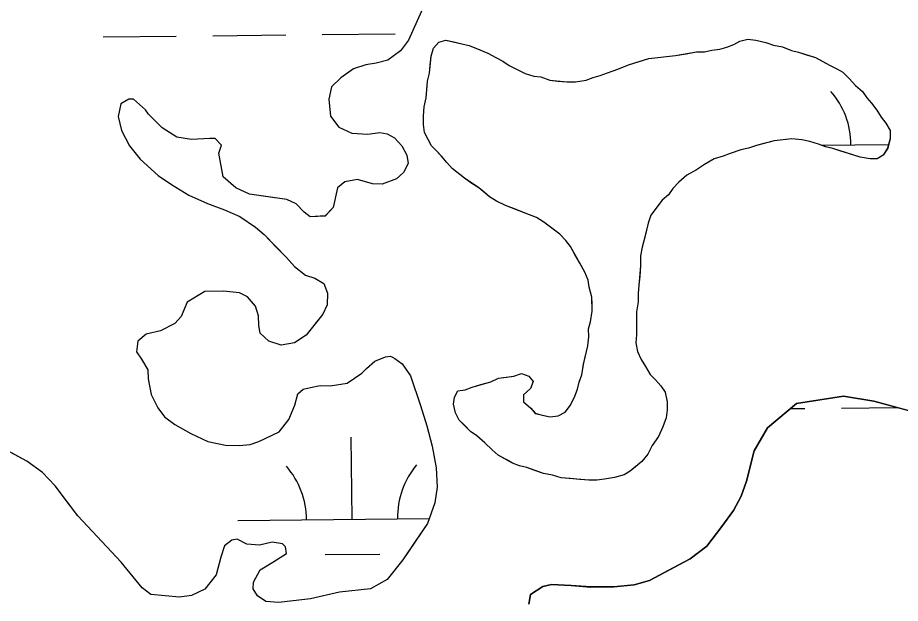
# Model space of a CAD drawing. Extents: x 3734862 to 3772949, y 391520 to 417239.
# Drawn here: x 3751336.9 to 3751723.9, y 413750.7 to 414007.5 of the extents above; entities that cross this region are included whole.
import ezdxf

# ---------------------------------------------------------------- set-up
doc = ezdxf.new("R2010")
doc.units = 0
doc.layers.add('V-TOPO-SHOR', color=7, linetype='Continuous')
doc.layers.add('V-WETL-SWMP', color=7, linetype='Continuous')

msp = doc.modelspace()

# ---------------------------------------------------------------- linework, layer by layer
at = {"layer": 'V-TOPO-SHOR'}
for points in [[(3751513.93, 414010.29), (3751508.18, 413997.61), (3751504.71, 413992.92), (3751499.09, 413988.79), (3751494.04, 413987.59), (3751489.56, 413986.78), (3751484.13, 413985), (3751478.51, 413981.07), (3751474.45, 413977.15), (3751473.31, 413971.69), (3751473.95, 413964.3), (3751477.68, 413959.46), (3751483.34, 413956.77), (3751490.34, 413956.43), (3751495.59, 413957.05), (3751498.91, 413956.49), (3751502.03, 413954.75), (3751505.36, 413951.27), (3751507.53, 413947.2), (3751508.14, 413943.51), (3751506.02, 413939.6), (3751502.92, 413936.86), (3751496.71, 413934.48), (3751492.43, 413934.65), (3751485.8, 413936.55), (3751480.36, 413935.54)], [(3751527.36, 413941.29), (3751525.01, 413943.99), (3751522.66, 413946.69), (3751520.71, 413949.01), (3751518.36, 413951.32), (3751516.79, 413954.03), (3751515.22, 413957.12), (3751514.81, 413960.62), (3751514.78, 413964.5), (3751515.15, 413968.39), (3751515.9, 413972.27), (3751516.26, 413975.77), (3751516.62, 413979.65), (3751517.38, 413983.15), (3751517.75, 413986.65), (3751518.11, 413990.53), (3751519.25, 413994.03), (3751521.56, 413996.77), (3751524.66, 413997.57), (3751528.16, 413996.81), (3751531.66, 413996.05), (3751534.77, 413995.3), (3751539.44, 413993.39), (3751542.95, 413991.86), (3751546.45, 413989.94), (3751549.57, 413988.41), (3751552.3, 413986.48), (3751556.2, 413984.57), (3751559.31, 413983.03), (3751563.2, 413981.89), (3751566.31, 413981.53), (3751570.2, 413980), (3751573.7, 413979.63), (3751577.58, 413979.27), (3751581.46, 413979.29), (3751586.12, 413980.1), (3751589.22, 413981.29), (3751592.32, 413982.08), (3751595.42, 413983.27), (3751600.07, 413984.85), (3751604.71, 413986.82), (3751609.75, 413988.4), (3751613.62, 413989.59), (3751617.5, 413990.01), (3751621.38, 413990.42), (3751625.26, 413990.84), (3751629.92, 413991.64), (3751634.57, 413992.45), (3751638.06, 413992.47), (3751641.17, 413993.27), (3751644.66, 413993.68), (3751647.76, 413994.47), (3751650.86, 413995.66), (3751653.56, 413997.23), (3751657.05, 413998.03), (3751660.55, 413997.66), (3751664.83, 413996.52), (3751668.33, 413995.38), (3751672.22, 413994.63), (3751676.11, 413993.1), (3751679.22, 413992.35), (3751682.72, 413991.21), (3751686.61, 413990.07), (3751690.12, 413988.15), (3751692.85, 413986.61), (3751695.96, 413985.08), (3751698.69, 413983.54), (3751701.43, 413980.84), (3751704.16, 413977.75), (3751707.29, 413975.05), (3751709.25, 413972.35), (3751711.2, 413970.03), (3751713.55, 413966.94), (3751715.51, 413963.85), (3751717.47, 413961.15), (3751719.43, 413958.05), (3751719.45, 413954.56), (3751718.31, 413950.28), (3751716.39, 413947.16), (3751713.69, 413945.59), (3751710.58, 413945.57), (3751706.31, 413946.32), (3751701.64, 413947.84), (3751697.75, 413948.98), (3751694.25, 413950.12), (3751691.13, 413950.88), (3751688.02, 413952.03), (3751684.13, 413953.16), (3751680.63, 413953.92), (3751676.36, 413954.28), (3751672.48, 413953.87), (3751668.6, 413953.46), (3751663.95, 413952.26), (3751660.85, 413951.46), (3751657.36, 413950.27), (3751653.87, 413949.48), (3751649.22, 413947.89), (3751646.13, 413946.71), (3751642.25, 413945.52), (3751638, 413943.16), (3751634.52, 413940.81)], [(3751480.36, 413935.54), (3751477.07, 413932.8), (3751475.18, 413924.22), (3751471.7, 413920.51), (3751465.08, 413920.07), (3751462.54, 413922.2), (3751459.01, 413925.87), (3751454.92, 413927.79), (3751446.54, 413928.91), (3751438.56, 413930.02), (3751432.5, 413932.9), (3751427.02, 413937.73), (3751425.01, 413948.03), (3751426.16, 413951.54), (3751423.41, 413954.44), (3751421.08, 413954.43), (3751413.1, 413953.99), (3751406.67, 413955.11), (3751400.22, 413959.16), (3751394.15, 413965.15), (3751392.97, 413967.09), (3751387.69, 413971.73), (3751385.55, 413971.72), (3751382.06, 413969.75), (3751380.93, 413964.09), (3751382.33, 413958.07), (3751385.88, 413951.28), (3751390.58, 413945.48), (3751398.41, 413938.32), (3751404.28, 413934.28), (3751411.9, 413929.65), (3751420.09, 413926.01), (3751427.51, 413923.14), (3751434.34, 413920.26), (3751441.18, 413915.64), (3751444.9, 413912.35), (3751450.38, 413906.74), (3751454.69, 413902.3), (3751458.22, 413898.43), (3751463.11, 413894.57), (3751467.2, 413893.23), (3751471.11, 413890.92), (3751472.7, 413886.65), (3751472.53, 413881.59), (3751470.61, 413877.49), (3751467.72, 413873.77), (3751463.28, 413868.3), (3751458.24, 413864.96), (3751452.41, 413863.94), (3751446.95, 413865.66), (3751443.23, 413869.14), (3751442.62, 413872.44), (3751442.4, 413876.72), (3751441.21, 413881), (3751437.68, 413885.06), (3751434.16, 413886.79), (3751427.15, 413887.52), (3751418.98, 413887.47), (3751411.23, 413882.75), (3751408.54, 413876.51), (3751405.84, 413873.38), (3751399.44, 413870.22), (3751393.22, 413868.62), (3751389.54, 413865.68), (3751388.99, 413861.01), (3751391.15, 413857.71), (3751393.9, 413853.06), (3751394.12, 413849.17), (3751395.34, 413842.17), (3751398.29, 413836.35), (3751401.24, 413832.48), (3751405.73, 413829.01), (3751412.76, 413825.16), (3751420.18, 413821.7), (3751427.98, 413820), (3751434.01, 413819.85), (3751438.87, 413820.27), (3751442.56, 413821.65), (3751451.49, 413825.8), (3751455.73, 413831.27), (3751458.42, 413837.52), (3751459.75, 413842.59), (3751462.07, 413844.55), (3751465.18, 413845.35), (3751469.45, 413846.15), (3751473.93, 413845.99), (3751481.32, 413847.2), (3751487.71, 413851.52), (3751489.84, 413853.68), (3751493.52, 413856.82), (3751498.17, 413858.79), (3751500.12, 413859), (3751500.9, 413858.81), (3751502.26, 413858.04), (3751505.39, 413855.72), (3751509.12, 413850.49), (3751513.49, 413837.48), (3751516.27, 413828.55), (3751518.66, 413819.61), (3751520.28, 413810.09), (3751520.73, 413801.53)], [(3751585.5, 413895.85), (3751583.14, 413900.1), (3751581.18, 413903.58), (3751579.21, 413907.07), (3751577.25, 413909.77), (3751574.52, 413912.47), (3751571.01, 413915.17), (3751567.5, 413917.86), (3751564.38, 413919.78), (3751559.32, 413921.69), (3751554.65, 413923.6), (3751550.75, 413925.13), (3751546.86, 413927.05), (3751543.74, 413928.97), (3751541.4, 413930.89), (3751539.06, 413932.82), (3751535.55, 413935.12), (3751532.82, 413937.05), (3751527.36, 413941.29)], [(3751634.52, 413940.81), (3751630.26, 413938.45), (3751626.78, 413935.32), (3751624.08, 413932.59), (3751622.16, 413929.86), (3751619.46, 413927.51), (3751616.76, 413924), (3751614.45, 413920.88), (3751613.31, 413917.38), (3751612.56, 413914.27), (3751611.8, 413911.16), (3751610.66, 413906.88), (3751609.91, 413902.99), (3751609.94, 413898.72), (3751609.58, 413894.06), (3751609.22, 413890.18), (3751608.85, 413886.68), (3751608.88, 413882.8), (3751608.13, 413878.52), (3751608.15, 413874.64), (3751608.19, 413868.43), (3751607.83, 413864.93), (3751608.63, 413861.05), (3751610.2, 413857.57), (3751612.16, 413854.48), (3751614.13, 413850.99), (3751616.47, 413848.68), (3751618.82, 413845.98), (3751620.78, 413843.27), (3751621.58, 413839.01), (3751621.6, 413835.51), (3751621.24, 413832.02), (3751619.71, 413828.12), (3751617.8, 413823.84), (3751615.1, 413819.94), (3751613.19, 413816.04), (3751610.49, 413812.92), (3751607.79, 413810.57), (3751605.47, 413808.62), (3751602.76, 413807.05), (3751598.5, 413805.86), (3751594.23, 413805.05), (3751590.74, 413804.64), (3751587.25, 413804.62), (3751583.37, 413804.98), (3751579.09, 413805.34), (3751575.21, 413805.71), (3751571.32, 413806.85), (3751567.43, 413807.6), (3751563.15, 413809.12), (3751560.04, 413810.27), (3751556.93, 413811.03), (3751553.81, 413812.17), (3751551.08, 413813.7), (3751547.58, 413815.62), (3751544.84, 413817.93), (3751541.72, 413821.02), (3751538.2, 413824.1), (3751535.47, 413826.03), (3751532.74, 413828.73), (3751530.39, 413831.04), (3751528.82, 413834.14), (3751528.02, 413838.02), (3751528.39, 413841.12), (3751529.92, 413843.85), (3751533.03, 413844.26), (3751536.12, 413845.44), (3751540, 413846.63), (3751544.26, 413847.83), (3751547.75, 413849.4), (3751551.24, 413849.81), (3751554.34, 413850.22), (3751557.83, 413851.41), (3751560.94, 413850.26), (3751562.9, 413847.95), (3751561.75, 413844.83), (3751558.67, 413842.1), (3751558.68, 413838.99), (3751561.81, 413836.29), (3751563.77, 413833.98), (3751566.88, 413833.22), (3751570.37, 413832.46), (3751573.87, 413832.88), (3751576.96, 413834.45), (3751579.27, 413837.57), (3751581.19, 413841.46), (3751582.33, 413844.58), (3751583.09, 413847.69), (3751584.23, 413850.8), (3751584.98, 413855.46), (3751585.74, 413858.58), (3751586.87, 413863.63), (3751587.23, 413867.52), (3751587.21, 413871.01), (3751587.97, 413874.12), (3751588.71, 413878.79), (3751588.69, 413881.89), (3751588.67, 413884.99), (3751587.48, 413889.26), (3751587.07, 413892.36), (3751585.5, 413895.85)], [(3751712.28, 413839.27), (3751699.02, 413841.52), (3751678.4, 413838.27), (3751665.61, 413827.67), (3751659.83, 413817.5), (3751656.41, 413804.24), (3751654.11, 413797.6), (3751650.65, 413791.34), (3751645.63, 413784.3), (3751639.06, 413775.68), (3751631.69, 413770.18), (3751624.32, 413766.24), (3751613.83, 413760.72), (3751607.22, 413758.73), (3751598.27, 413757.89), (3751588.14, 413757.83), (3751579.56, 413758.55), (3751570.99, 413758.89), (3751567.1, 413758.08), (3751561.67, 413754.54), (3751560.92, 413750.25)], [(3752055.5, 413716.5), (3752051.65, 413705.51), (3752048.15, 413700.78), (3752037.61, 413695.23), (3752025.45, 413697.89), (3752018.75, 413702.94), (3752012.07, 413706.42), (3751999.15, 413705.95), (3751986.63, 413702.34), (3751944.76, 413695.41), (3751920.06, 413697.21), (3751890.21, 413708.38), (3751853.99, 413736.75), (3751826.78, 413763.22), (3751795.58, 413802.98), (3751776.27, 413819.7), (3751747.61, 413829.7), (3751712.28, 413839.27)], [(3751520.73, 413801.53), (3751519.8, 413794.71), (3751516.55, 413785.74), (3751511.15, 413777.72), (3751505.75, 413769.71), (3751498.8, 413761.1), (3751491.63, 413756.97), (3751478.02, 413755.52), (3751465.19, 413752.71), (3751457.6, 413751.69), (3751451.19, 413751.07), (3751445.74, 413751.42), (3751442.02, 413753.93), (3751440.06, 413757.03), (3751440.23, 413759.95), (3751443.12, 413765.42), (3751448.74, 413768.76), (3751454.75, 413772.5), (3751454.34, 413775.41), (3751452.97, 413776.77), (3751448.49, 413777.52), (3751442.85, 413776.12), (3751437.4, 413776.67), (3751433.11, 413778.78), (3751430.77, 413778.38), (3751427.48, 413775.82), (3751425.96, 413770.95), (3751423.87, 413763.15), (3751418.85, 413756.89), (3751413.03, 413754.13), (3751407.78, 413753.32), (3751395.31, 413754.6), (3751391.4, 413757.49), (3751382.19, 413768.72), (3751363.18, 413789.03), (3751357.29, 413796.97), (3751353.36, 413802.2), (3751347.68, 413808), (3751340.84, 413813.02), (3751334.4, 413816.48)]]:
    msp.add_lwpolyline(points, dxfattribs=at)
at = {"layer": 'V-WETL-SWMP'}
for p, q in [((3751513.93, 414010.29), (3751508.18, 413997.61)), ((3751374.37, 413999.03), (3751406.37, 413999.37)), ((3751422.37, 413999.54), (3751454.37, 413999.88)), ((3751470.36, 414000.05), (3751502.36, 414000.38)), ((3751508.18, 413997.61), (3751504.7, 413992.91)), ((3751504.7, 413992.91), (3751499.09, 413988.79)), ((3751489.57, 413986.78), (3751484.13, 413985)), ((3751494.04, 413987.59), (3751489.57, 413986.78)), ((3751499.09, 413988.79), (3751494.04, 413987.59)), ((3751484.13, 413985), (3751478.51, 413981.07)), ((3751478.51, 413981.07), (3751474.45, 413977.15)), ((3751474.45, 413977.15), (3751473.31, 413971.69)), ((3751382.06, 413969.75), (3751380.93, 413964.09)), ((3751385.55, 413971.71), (3751382.06, 413969.75)), ((3751387.69, 413971.73), (3751385.55, 413971.71)), ((3751392.97, 413967.09), (3751387.69, 413971.73)), ((3751473.31, 413971.69), (3751473.95, 413964.3)), ((3751394.15, 413965.15), (3751392.97, 413967.09)), ((3751380.93, 413964.09), (3751382.33, 413958.07)), ((3751400.23, 413959.16), (3751394.15, 413965.15)), ((3751473.95, 413964.3), (3751477.68, 413959.46)), ((3751406.67, 413955.11), (3751400.23, 413959.16)), ((3751477.68, 413959.46), (3751483.34, 413956.77)), ((3751382.33, 413958.07), (3751385.88, 413951.28)), ((3751413.1, 413953.99), (3751406.67, 413955.11)), ((3751421.08, 413954.43), (3751413.1, 413953.99)), ((3751423.41, 413954.44), (3751421.08, 413954.43)), ((3751426.16, 413951.54), (3751423.41, 413954.44)), ((3751483.34, 413956.77), (3751490.34, 413956.43)), ((3751490.34, 413956.43), (3751495.59, 413957.05)), ((3751495.59, 413957.05), (3751498.91, 413956.49)), ((3751498.91, 413956.49), (3751502.03, 413954.75)), ((3751502.03, 413954.75), (3751505.36, 413951.27)), ((3751385.88, 413951.28), (3751390.58, 413945.47)), ((3751425.01, 413948.03), (3751426.16, 413951.54)), ((3751505.36, 413951.27), (3751507.53, 413947.2)), ((3751689.15, 413951.61), (3751718.75, 413951.93)), ((3751427.02, 413937.73), (3751425.01, 413948.03)), ((3751507.53, 413947.2), (3751508.14, 413943.51)), ((3751390.58, 413945.47), (3751398.41, 413938.32)), ((3751508.14, 413943.51), (3751506.02, 413939.6)), ((3751506.02, 413939.6), (3751502.92, 413936.86)), ((3751398.41, 413938.32), (3751404.28, 413934.28)), ((3751432.5, 413932.9), (3751427.02, 413937.73)), ((3751480.36, 413935.54), (3751477.07, 413932.8)), ((3751485.8, 413936.55), (3751480.36, 413935.54)), ((3751492.43, 413934.65), (3751485.8, 413936.55)), ((3751502.92, 413936.86), (3751496.71, 413934.48)), ((3751404.28, 413934.28), (3751411.9, 413929.65)), ((3751438.56, 413930.02), (3751432.5, 413932.9)), ((3751477.07, 413932.8), (3751475.18, 413924.22)), ((3751496.71, 413934.48), (3751492.43, 413934.65)), ((3751411.9, 413929.65), (3751420.09, 413926.01)), ((3751454.92, 413927.79), (3751438.56, 413930.02)), ((3751459.02, 413925.87), (3751454.92, 413927.79)), ((3751420.09, 413926.01), (3751427.51, 413923.14)), ((3751462.54, 413922.2), (3751459.02, 413925.87)), ((3751475.18, 413924.22), (3751471.7, 413920.5)), ((3751427.51, 413923.14), (3751434.34, 413920.26)), ((3751434.34, 413920.26), (3751441.18, 413915.64)), ((3751465.09, 413920.07), (3751462.54, 413922.2)), ((3751471.7, 413920.5), (3751465.09, 413920.07)), ((3751441.18, 413915.64), (3751444.9, 413912.35)), ((3751444.9, 413912.35), (3751454.69, 413902.3)), ((3751454.69, 413902.3), (3751458.22, 413898.43)), ((3751458.22, 413898.43), (3751463.11, 413894.57)), ((3751463.11, 413894.57), (3751467.2, 413893.23)), ((3751467.2, 413893.23), (3751471.11, 413890.92)), ((3751471.11, 413890.92), (3751472.7, 413886.65)), ((3751418.98, 413887.47), (3751411.23, 413882.75)), ((3751427.15, 413887.52), (3751418.98, 413887.47)), ((3751434.16, 413886.79), (3751427.15, 413887.52)), ((3751437.68, 413885.06), (3751434.16, 413886.79)), ((3751441.21, 413881), (3751437.68, 413885.06)), ((3751472.7, 413886.65), (3751472.53, 413881.59)), ((3751411.23, 413882.75), (3751408.54, 413876.51)), ((3751442.4, 413876.72), (3751441.21, 413881)), ((3751472.53, 413881.59), (3751470.61, 413877.49)), ((3751470.61, 413877.49), (3751463.28, 413868.3)), ((3751405.84, 413873.38), (3751399.44, 413870.22)), ((3751408.54, 413876.51), (3751405.84, 413873.38)), ((3751442.62, 413872.44), (3751442.4, 413876.72)), ((3751399.44, 413870.22), (3751393.22, 413868.62)), ((3751443.23, 413869.14), (3751442.62, 413872.44)), ((3751446.95, 413865.66), (3751443.23, 413869.14)), ((3751389.54, 413865.68), (3751388.99, 413861.01)), ((3751393.22, 413868.62), (3751389.54, 413865.68)), ((3751452.41, 413863.94), (3751446.95, 413865.66)), ((3751463.28, 413868.3), (3751458.24, 413864.96)), ((3751458.24, 413864.96), (3751452.41, 413863.94)), ((3751388.99, 413861.01), (3751391.15, 413857.71)), ((3751391.15, 413857.71), (3751393.9, 413853.06)), ((3751493.52, 413856.81), (3751498.17, 413858.79)), ((3751498.17, 413858.79), (3751500.12, 413859)), ((3751500.12, 413859), (3751500.9, 413858.81)), ((3751500.9, 413858.81), (3751502.26, 413858.04)), ((3751502.26, 413858.04), (3751505.39, 413855.72)), ((3751487.71, 413851.52), (3751489.84, 413853.68)), ((3751489.84, 413853.68), (3751493.52, 413856.81)), ((3751505.39, 413855.72), (3751509.12, 413850.49)), ((3751393.9, 413853.06), (3751394.12, 413849.17)), ((3751481.32, 413847.2), (3751487.71, 413851.52)), ((3751509.12, 413850.49), (3751513.49, 413837.48)), ((3751394.12, 413849.17), (3751395.34, 413842.17)), ((3751465.18, 413845.35), (3751469.45, 413846.15)), ((3751469.45, 413846.15), (3751473.93, 413845.99)), ((3751473.93, 413845.99), (3751481.32, 413847.2)), ((3751395.34, 413842.17), (3751398.29, 413836.35)), ((3751458.42, 413837.52), (3751459.75, 413842.59)), ((3751459.75, 413842.59), (3751462.07, 413844.55)), ((3751462.07, 413844.55), (3751465.18, 413845.35)), ((3751665.61, 413827.67), (3751678.4, 413838.27)), ((3751678.4, 413838.27), (3751699.02, 413841.52)), ((3751699.02, 413841.52), (3751712.28, 413839.27)), ((3751712.28, 413839.27), (3751747.61, 413829.7)), ((3751398.29, 413836.35), (3751401.24, 413832.48)), ((3751455.73, 413831.27), (3751458.42, 413837.52)), ((3751513.49, 413837.48), (3751516.27, 413828.55)), ((3751675.69, 413836.03), (3751682.02, 413836.1)), ((3751698.01, 413836.27), (3751722.42, 413836.53)), ((3751401.24, 413832.48), (3751405.73, 413829.01)), ((3751451.49, 413825.8), (3751455.73, 413831.27)), ((3751405.73, 413829.01), (3751412.76, 413825.16)), ((3751516.27, 413828.55), (3751518.66, 413819.61)), ((3751659.83, 413817.5), (3751665.61, 413827.67)), ((3751412.76, 413825.16), (3751420.18, 413821.7)), ((3751442.56, 413821.65), (3751451.49, 413825.8)), ((3751483.45, 413787.57), (3751483.07, 413823.57)), ((3751340.84, 413813.02), (3751327.95, 413819.94)), ((3751420.18, 413821.7), (3751427.98, 413820)), ((3751427.98, 413820), (3751434.01, 413819.85)), ((3751434.01, 413819.85), (3751438.87, 413820.27)), ((3751438.87, 413820.27), (3751442.56, 413821.65)), ((3751518.66, 413819.61), (3751520.28, 413810.09)), ((3751656.41, 413804.24), (3751659.83, 413817.5)), ((3751347.68, 413808), (3751340.84, 413813.02)), ((3751353.36, 413802.2), (3751347.68, 413808)), ((3751520.28, 413810.09), (3751520.73, 413801.53)), ((3751654.11, 413797.6), (3751656.41, 413804.24)), ((3751363.18, 413789.03), (3751353.36, 413802.2)), ((3751520.73, 413801.53), (3751519.8, 413794.71)), ((3751650.65, 413791.34), (3751654.11, 413797.6)), ((3751519.8, 413794.71), (3751516.55, 413785.74)), ((3751382.19, 413768.72), (3751363.18, 413789.03)), ((3751433.46, 413787.04), (3751517.34, 413787.93)), ((3751645.63, 413784.3), (3751650.65, 413791.34)), ((3751516.55, 413785.74), (3751505.75, 413769.71)), ((3751639.06, 413775.68), (3751645.63, 413784.3)), ((3751430.77, 413778.37), (3751427.48, 413775.82)), ((3751433.11, 413778.78), (3751430.77, 413778.37)), ((3751437.4, 413776.67), (3751433.11, 413778.78)), ((3751442.85, 413776.12), (3751437.4, 413776.67)), ((3751448.49, 413777.52), (3751442.85, 413776.12)), ((3751452.97, 413776.77), (3751448.49, 413777.52)), ((3751454.34, 413775.41), (3751452.97, 413776.77)), ((3751427.48, 413775.82), (3751425.96, 413770.95)), ((3751448.74, 413768.76), (3751454.75, 413772.5)), ((3751454.75, 413772.5), (3751454.34, 413775.41)), ((3751631.69, 413770.18), (3751639.06, 413775.68)), ((3751391.4, 413757.49), (3751382.19, 413768.72)), ((3751425.96, 413770.95), (3751423.87, 413763.15)), ((3751443.12, 413765.42), (3751448.74, 413768.76)), ((3751471.62, 413772.01), (3751495.62, 413772.27)), ((3751505.75, 413769.71), (3751498.8, 413761.1)), ((3751613.83, 413760.72), (3751631.69, 413770.18)), ((3751440.23, 413759.95), (3751443.12, 413765.42)), ((3751423.87, 413763.15), (3751418.85, 413756.89)), ((3751498.8, 413761.1), (3751491.63, 413756.97)), ((3751607.22, 413758.73), (3751613.83, 413760.72)), ((3751395.31, 413754.6), (3751391.4, 413757.49)), ((3751418.85, 413756.89), (3751413.03, 413754.13)), ((3751440.06, 413757.03), (3751440.23, 413759.95)), ((3751442.02, 413753.93), (3751440.06, 413757.03)), ((3751491.63, 413756.97), (3751478.02, 413755.52)), ((3751561.67, 413754.54), (3751567.1, 413758.08)), ((3751567.1, 413758.08), (3751570.99, 413758.88)), ((3751570.99, 413758.88), (3751579.56, 413758.55)), ((3751579.56, 413758.55), (3751588.14, 413757.82)), ((3751588.14, 413757.82), (3751598.27, 413757.89)), ((3751598.27, 413757.89), (3751607.22, 413758.73)), ((3751407.78, 413753.32), (3751395.31, 413754.6)), ((3751413.03, 413754.13), (3751407.78, 413753.32)), ((3751445.74, 413751.42), (3751442.02, 413753.93)), ((3751478.02, 413755.52), (3751465.19, 413752.71)), ((3751560.92, 413750.25), (3751561.67, 413754.54)), ((3751451.19, 413751.07), (3751445.74, 413751.42)), ((3751457.61, 413751.69), (3751451.19, 413751.07)), ((3751465.19, 413752.71), (3751457.61, 413751.69))]:
    msp.add_line(p, q, dxfattribs=at)
for points in [[(3751514.81, 413960.62), (3751514.78, 413964.5), (3751515.15, 413968.38), (3751515.9, 413972.27), (3751516.62, 413979.65), (3751517.38, 413983.15), (3751518.11, 413990.53), (3751519.25, 413994.04), (3751521.56, 413996.77), (3751524.66, 413997.56), (3751534.77, 413995.3), (3751539.44, 413993.39), (3751542.95, 413991.86), (3751546.45, 413989.94), (3751549.57, 413988.41), (3751552.3, 413986.48), (3751559.31, 413983.03), (3751563.2, 413981.89), (3751566.31, 413981.53), (3751570.2, 413980), (3751577.58, 413979.27), (3751581.46, 413979.29), (3751586.12, 413980.1), (3751589.22, 413981.29), (3751592.32, 413982.08), (3751595.42, 413983.27), (3751600.07, 413984.85), (3751604.71, 413986.82), (3751613.62, 413989.6), (3751625.26, 413990.84), (3751634.57, 413992.45), (3751638.06, 413992.47), (3751641.17, 413993.27), (3751644.66, 413993.68), (3751647.76, 413994.47), (3751650.86, 413995.66), (3751653.56, 413997.23), (3751657.05, 413998.03), (3751660.55, 413997.66), (3751664.83, 413996.53), (3751668.33, 413995.38), (3751672.22, 413994.63), (3751676.11, 413993.1), (3751679.22, 413992.35), (3751686.61, 413990.07), (3751692.85, 413986.61), (3751695.96, 413985.08), (3751698.69, 413983.54), (3751701.43, 413980.84), (3751704.16, 413977.75), (3751707.29, 413975.06), (3751709.24, 413972.35), (3751711.2, 413970.03), (3751713.55, 413966.94), (3751715.51, 413963.85), (3751717.47, 413961.15), (3751719.43, 413958.05), (3751719.45, 413954.56), (3751718.32, 413950.28), (3751716.4, 413947.16), (3751713.69, 413945.59), (3751710.58, 413945.57), (3751706.31, 413946.32), (3751694.25, 413950.12), (3751691.14, 413950.88), (3751688.02, 413952.03), (3751684.13, 413953.17), (3751680.63, 413953.92), (3751676.36, 413954.28), (3751668.6, 413953.45), (3751660.85, 413951.46), (3751657.36, 413950.28), (3751653.87, 413949.48), (3751649.22, 413947.89), (3751646.12, 413946.71), (3751642.25, 413945.52), (3751637.99, 413943.16), (3751634.52, 413940.81), (3751630.26, 413938.45), (3751626.79, 413935.33), (3751624.08, 413932.59), (3751622.16, 413929.86), (3751619.46, 413927.51), (3751614.45, 413920.88), (3751613.31, 413917.38), (3751610.66, 413906.88), (3751609.91, 413902.99), (3751609.94, 413898.72), (3751608.85, 413886.68), (3751608.88, 413882.8), (3751608.13, 413878.52), (3751608.19, 413868.43), (3751607.83, 413864.93), (3751608.63, 413861.05), (3751610.2, 413857.57), (3751612.16, 413854.48), (3751614.13, 413850.99), (3751616.47, 413848.68), (3751618.82, 413845.98), (3751620.78, 413843.27), (3751621.58, 413839.01)], [(3751621.58, 413839.01), (3751621.6, 413835.51), (3751621.24, 413832.02), (3751619.71, 413828.12), (3751617.8, 413823.84), (3751615.1, 413819.94), (3751613.19, 413816.04), (3751610.49, 413812.92), (3751605.47, 413808.62), (3751602.76, 413807.05), (3751598.5, 413805.86), (3751594.23, 413805.05), (3751590.74, 413804.64), (3751587.25, 413804.62), (3751575.21, 413805.71), (3751571.32, 413806.85), (3751567.43, 413807.6), (3751560.04, 413810.27), (3751556.92, 413811.02), (3751553.81, 413812.17), (3751547.58, 413815.62), (3751544.84, 413817.93), (3751541.72, 413821.02), (3751538.2, 413824.1), (3751535.47, 413826.03), (3751530.39, 413831.04), (3751528.82, 413834.14), (3751528.02, 413838.02), (3751528.39, 413841.12), (3751529.92, 413843.85), (3751533.03, 413844.26), (3751536.12, 413845.44), (3751544.26, 413847.83), (3751547.75, 413849.4), (3751554.34, 413850.22), (3751557.83, 413851.41), (3751560.94, 413850.26), (3751562.9, 413847.95), (3751561.75, 413844.83), (3751558.67, 413842.1), (3751558.69, 413838.99), (3751561.81, 413836.29), (3751563.77, 413833.97), (3751570.38, 413832.46), (3751573.87, 413832.88), (3751576.96, 413834.45), (3751579.27, 413837.57), (3751581.19, 413841.46), (3751582.33, 413844.58), (3751583.09, 413847.69), (3751584.23, 413850.8), (3751584.98, 413855.47), (3751586.87, 413863.63), (3751587.23, 413867.52), (3751587.21, 413871.01), (3751587.97, 413874.12), (3751588.71, 413878.78), (3751588.67, 413884.99), (3751587.48, 413889.26), (3751587.07, 413892.36), (3751585.5, 413895.85), (3751579.21, 413907.07), (3751577.25, 413909.77), (3751574.52, 413912.47), (3751567.5, 413917.86), (3751564.38, 413919.78), (3751559.32, 413921.69), (3751550.75, 413925.13), (3751546.86, 413927.04), (3751543.74, 413928.97), (3751539.06, 413932.82), (3751532.82, 413937.05), (3751527.35, 413941.29), (3751520.71, 413949.01), (3751518.36, 413951.32), (3751516.79, 413954.03), (3751515.22, 413957.12), (3751514.81, 413960.62)]]:
    msp.add_lwpolyline(points, dxfattribs=at)
for centre, start, end in [((3751666.96, 413951.85), 359.8334, 41.377), ((3751538.69, 413788.63), 139.8334, 181.377), ((3751428.21, 413787.46), 359.8334, 41.377)]:
    msp.add_arc(centre, 35.25, start, end, dxfattribs=at)

doc.saveas('drawing.dxf')
